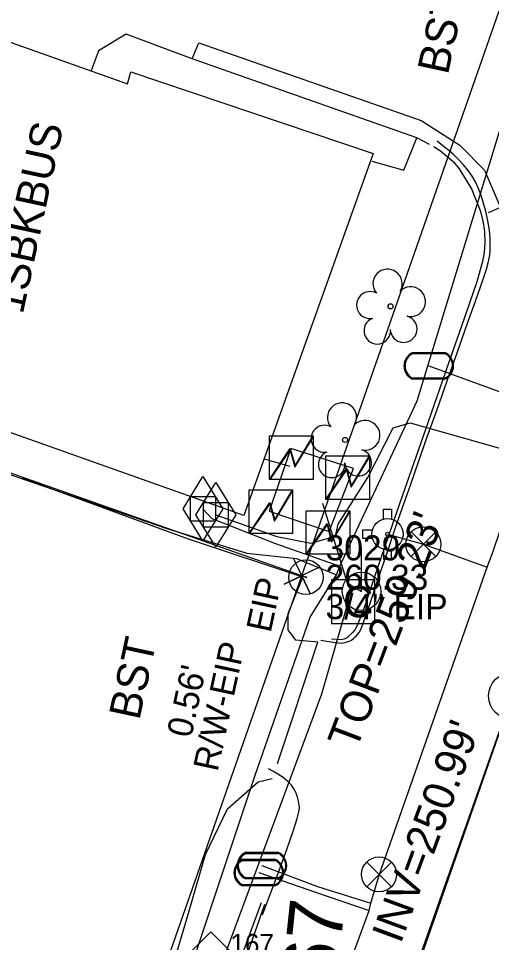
# Model space of a CAD drawing. Extents: x 2100323 to 2109811, y 740376 to 749755.
# Drawn here: x 2105862.6 to 2105922.9, y 744038.4 to 744156.3 of the extents above; entities that cross this region are included whole.
import ezdxf

# ---------------------------------------------------------------- set-up
doc = ezdxf.new("R2010")
doc.units = 0
for name, color, linetype in [('CTL Supplemental Horizontal and Vertical CELL', 7, 'Continuous'), ('CTL Supplemental Horizontal and Vertical Cogo Number', 7, 'Continuous'), ('Exist Building', 7, 'Continuous'), ('Exist Building Text', 7, 'Continuous'), ('Exist Horizontal Alignment', 7, 'Continuous'), ('Exist Horizontal Alignment Point', 7, 'Continuous'), ('Exist Horizontal Baseline Alignment Station Label', 7, 'Continuous'), ('Exist Other Culture Area Outline', 7, 'Continuous'), ('Exist Property Corner CELL', 7, 'Continuous'), ('Exist Property Iron Pin CELL', 7, 'Continuous'), ('Exist Property Iron Pin Cogo Comment', 7, 'Continuous'), ('Exist Property Iron Pin Cogo Elevation', 7, 'Continuous'), ('Exist Property Iron Pin Cogo Number', 7, 'Continuous'), ('Exist Property Iron Pin Text', 7, 'Continuous'), ('Exist Property Line', 7, 'Continuous'), ('Exist Property Line Text', 7, 'Continuous'), ('Exist Right of Way Line', 7, 'Continuous'), ('Exist Roads Change in Surface', 7, 'Continuous'), ('Exist Roads Curbs', 7, 'Continuous'), ('Exist Roads Curbs Text', 7, 'Continuous'), ('Exist Roads EOP', 7, 'Continuous'), ('Exist Roads EOP Other', 7, 'Continuous'), ('Exist Utilities Gas Meter CELL', 7, 'Continuous'), ('Exist Utilities Gas UG Line SUE LOS B', 7, 'Continuous'), ('Exist Utilities Power Pole CELL', 7, 'Continuous'), ('Exist Utilities Power Transformer CELL', 7, 'Continuous'), ('Exist Utilities Power UG Cable SUE LOS B', 7, 'Continuous'), ('Exist Utilities Sanitary Sewer Manhole Text', 7, 'Continuous'), ('Exist Utilities Sanitary Sewer UG Line', 7, 'Continuous'), ('Exist Utilities Sanitary Sewer UG Line Invert Elevation', 7, 'Continuous'), ('Exist Utilities TV Pedestal CELL', 7, 'Continuous'), ('Exist Utilities TV UG Cable SUE LOS C', 7, 'Continuous'), ('Exist Utilities Water Fire Hydrant CELL', 7, 'Continuous'), ('Exist Utilities Water Meter CELL', 7, 'Continuous'), ('Exist Utilities Water UG Line SUE LOS B', 7, 'Continuous'), ('Exist Utilities Water Valve CELL', 7, 'Continuous'), ('Exist Vegetation Tree CELL', 7, 'Continuous')]:
    doc.layers.add(name, color=color, linetype=linetype)

msp = doc.modelspace()

# ---------------------------------------------------------------- linework, layer by layer
at = {"layer": 'CTL Supplemental Horizontal and Vertical CELL'}
msp.add_lwpolyline([(2105881.91, 744034.52), (2105887.15, 744039.76), (2105892.4, 744034.51), (2105887.16, 744029.27)], close=True, dxfattribs=at)
at = {"layer": 'Exist Building'}
msp.add_lwpolyline([(2105891.35, 744092.88), (2105745.15, 744144.81), (2105760.88, 744189.09), (2105876.54, 744147.95), (2105876.93, 744149.47), (2105907.84, 744139.04)], close=True, dxfattribs=at)
at = {"layer": 'Exist Horizontal Alignment'}
msp.add_line((2105895.11, 743982.64), (2106090.31, 744541.93), dxfattribs=at)
at = {"layer": 'Exist Horizontal Alignment Point'}
msp.add_circle((2105925.55, 744069.86), 3, dxfattribs=at)
at = {"layer": 'Exist Other Culture Area Outline'}
for points in [[(2105907.65, 744138.07), (2105911.74, 744136.91), (2105913.39, 744141.06)], [(2105894.59, 744093.42), (2105902.21, 744090.82), (2105905.33, 744098.85), (2105897.36, 744101.41), (2105894.59, 744093.42)]]:
    msp.add_lwpolyline(points, dxfattribs=at)
at = {"layer": 'Exist Property Corner CELL'}
msp.add_line((2105898.73, 744085.19), (2105898.73, 744085.19), dxfattribs=at)
msp.add_lwpolyline([(2105900.99, 744086.27), (2105896.48, 744084.11), (2105898.73, 744085.19), (2105899.81, 744082.93), (2105897.66, 744087.44)], dxfattribs=at)
at = {"layer": 'Exist Property Iron Pin CELL'}
for radius in [2.2, 0.0707]:
    msp.add_circle((2105899.27, 744085), radius, dxfattribs=at)
at = {"layer": 'Exist Property Line'}
for p, q in [((2105898.73, 744085.19), (2105739.96, 744141.23)), ((2105899.27, 744085), (2105898.73, 744085.19))]:
    msp.add_line(p, q, dxfattribs=at)
at = {"layer": 'Exist Right of Way Line'}
msp.add_line((2105865.87, 743991.04), (2106061.64, 744551.93), dxfattribs=at)
at = {"layer": 'Exist Roads Change in Surface'}
msp.add_lwpolyline([(2105895.62, 744061.26), (2105900.79, 744076.7)], dxfattribs=at)
at = {"layer": 'Exist Roads Curbs'}
for points in [[(2105915.02, 744140.18), (2105913.39, 744141.06), (2105884.75, 744151.13)], [(2105915.55, 744139.93), (2105916.42, 744139.37), (2105918.05, 744137.98), (2105918.8, 744137.09), (2105920.36, 744134.53), (2105921.49, 744131.79), (2105921.82, 744130.46), (2105922.01, 744129.09), (2105922.05, 744127.7), (2105921.97, 744126.42), (2105921.77, 744125.26), (2105921.03, 744122.67), (2105919.68, 744118.73), (2105917.39, 744112.19), (2105914.5, 744103.85), (2105911.18, 744094.36), (2105908.37, 744086.19), (2105906.77, 744081.35), (2105905.83, 744078.93), (2105905.49, 744078.29), (2105905.22, 744077.94), (2105904.71, 744077.42), (2105904.58, 744077.32), (2105904.44, 744077.23), (2105904.11, 744077.1), (2105903.93, 744077.05), (2105903.71, 744077.03), (2105902.51, 744077.11)], [(2105893.58, 744043.46), (2105888.11, 744028.73), (2105886.23, 744026.75), (2105884.15, 744026.62)]]:
    msp.add_lwpolyline(points, dxfattribs=at)
at = {"layer": 'Exist Roads EOP'}
for points in [[(2105901.16, 744076.97), (2105902.98, 744076.69), (2105903.43, 744076.63), (2105903.76, 744076.61), (2105904, 744076.62), (2105904.25, 744076.67), (2105904.53, 744076.76), (2105904.79, 744076.86), (2105905, 744076.95), (2105905.16, 744077.06), (2105905.33, 744077.19), (2105905.51, 744077.35), (2105905.69, 744077.53), (2105905.88, 744077.73), (2105906.07, 744077.97), (2105906.27, 744078.35), (2105906.48, 744078.89), (2105907.31, 744081.33), (2105908.48, 744084.81), (2105909.6, 744088.13), (2105910.6, 744091.09), (2105911.57, 744093.9), (2105912.57, 744096.76), (2105913.6, 744099.7), (2105914.73, 744102.9), (2105915.97, 744106.39), (2105917.28, 744110.05), (2105918.6, 744113.76), (2105919.87, 744117.4), (2105920.86, 744120.19), (2105921.5, 744122.03), (2105921.93, 744123.27), (2105922.26, 744124.29), (2105922.49, 744125.11), (2105922.65, 744125.85), (2105922.74, 744126.52), (2105922.76, 744127.25), (2105922.73, 744128.18), (2105922.64, 744129.28), (2105922.46, 744130.45), (2105922.19, 744131.67), (2105921.86, 744132.83), (2105921.55, 744133.83), (2105921.23, 744134.67), (2105920.86, 744135.44), (2105920.45, 744136.16), (2105919.96, 744136.86), (2105919.36, 744137.58), (2105918.68, 744138.31), (2105918.04, 744138.94), (2105917.46, 744139.44), (2105916.94, 744139.86), (2105916.44, 744140.25), (2105915.99, 744140.62)], [(2105900.79, 744076.7), (2105897.97, 744076.98), (2105897.01, 744078.3), (2105897, 744080.37), (2105898.87, 744085.02), (2105884.3, 744089.86), (2105863.08, 744097.64)], [(2105893.75, 744041.95), (2105894.16, 744043.08), (2105895.54, 744046.78), (2105896.83, 744050.27), (2105897.69, 744052.72), (2105898.16, 744054.22), (2105898.39, 744055.26), (2105898.43, 744055.65), (2105898.41, 744055.94), (2105898.31, 744056.44), (2105898.18, 744056.94), (2105898.03, 744057.45), (2105897.78, 744057.96), (2105897.43, 744058.47), (2105896.97, 744058.96), (2105896.38, 744059.44), (2105895.69, 744059.88), (2105895.05, 744060.25), (2105894.48, 744060.56)], [(2105886.47, 744049.62), (2105889.25, 744055.44), (2105893.16, 744058.92), (2105894.97, 744059.33)], [(2105747.46, 743482.53), (2105762.47, 743517.67), (2105775.81, 743554.4), (2105785.69, 743587.39), (2105794.46, 743629.96), (2105801.71, 743670.8), (2105808.59, 743712.31), (2105814.75, 743747.16), (2105822.31, 743791.07), (2105829.42, 743831.49), (2105840.27, 743882.59), (2105852.51, 743924.62), (2105866.58, 743964.59), (2105880.83, 744005.44), (2105894.03, 744043.32)]]:
    msp.add_lwpolyline(points, dxfattribs=at)
at = {"layer": 'Exist Roads EOP Other'}
for points in [[(2105884.75, 744151.13), (2105876.35, 744154.27), (2105872.85, 744152.15), (2105871.89, 744149.6)], [(2105884.75, 744151.13), (2105885.63, 744153.14), (2105901.56, 744147.57), (2105913.95, 744143.24), (2105918.86, 744140.11), (2105922.02, 744136.91), (2105924.08, 744132.16), (2105922.51, 744131.46)], [(2105881.56, 744027.54), (2105881.55, 744030.97), (2105882.07, 744034.72), (2105884.08, 744041.41), (2105886.47, 744049.62)]]:
    msp.add_lwpolyline(points, dxfattribs=at)
at = {"layer": 'Exist Utilities Gas Meter CELL'}
for p, q in [((2105886.14, 744093.74), (2105886.14, 744093.74)), ((2105887.78, 744092.97), (2105887.78, 744092.97))]:
    msp.add_line(p, q, dxfattribs=at)
for points in [[(2105883.6, 744093.74), (2105886.14, 744097.85), (2105888.68, 744093.74), (2105886.14, 744089.63), (2105883.6, 744093.74)], [(2105885.24, 744092.97), (2105887.78, 744097.08), (2105890.32, 744092.97), (2105887.78, 744088.86), (2105885.24, 744092.97)], [(2105884.57, 744095.28), (2105887.72, 744095.28), (2105887.72, 744092.16), (2105884.57, 744092.16), (2105884.57, 744095.28)], [(2105886.21, 744094.51), (2105889.36, 744094.51), (2105889.36, 744091.39), (2105886.21, 744091.39), (2105886.21, 744094.51)]]:
    msp.add_lwpolyline(points, dxfattribs=at)
at = {"layer": 'Exist Utilities Gas UG Line SUE LOS B'}
for points in [[(2105892.79, 744059.77), (2105899.79, 744079.89), (2105903.16, 744085.29), (2105903.57, 744086.41), (2105913.44, 744107.48), (2105926.56, 744150.47), (2105933.84, 744176.33), (2105935.04, 744179.98), (2105953.82, 744233.66), (2105968.77, 744274.03), (2105968.85, 744274.95), (2105989.25, 744328.95), (2106026.01, 744433.76), (2106041.81, 744456.63), (2106069.54, 744536.06), (2106095.3, 744602.45), (2106151.43, 744717.19)], [(2105887.78, 744092.97), (2105895.56, 744090.19), (2105899.88, 744089.36), (2105903.04, 744090.22), (2105903.37, 744091.75), (2105907.16, 744097.7), (2105910.4, 744104.07), (2105912.53, 744104.69), (2105923.82, 744101.51), (2105941.84, 744096.51), (2105950.47, 744094.52), (2105956.73, 744092.42), (2105960.16, 744092.79), (2105962.57, 744094.92), (2105967.16, 744105.09), (2105972.66, 744124.24), (2105981.75, 744151.55)], [(2105860.69, 744098.39), (2105881.53, 744091.23), (2105891.75, 744088.06), (2105898.08, 744087.39), (2105903.16, 744085.29)], [(2105886.14, 744093.74), (2105887.26, 744092.49), (2105895.27, 744089.34), (2105903.57, 744086.41)], [(2105838.25, 743619.4), (2105842.76, 743643.18), (2105847.31, 743668.56), (2105854.28, 743708.11), (2105862.64, 743757.83), (2105871.08, 743809.02), (2105874.99, 743831.9), (2105883.37, 743871.81), (2105892.49, 743901.14), (2105901.24, 743929.47), (2105914.02, 743964.77), (2105922.09, 743986.46), (2105915.47, 743988.87), (2105898.73, 743994.61), (2105874.9, 744003.47), (2105884.05, 744033.5), (2105892.79, 744059.77)]]:
    msp.add_lwpolyline(points, dxfattribs=at)
at = {"layer": 'Exist Utilities Power Pole CELL'}
for q in [(2105906.35, 744088.82), (2105906.35, 744083.2)]:
    msp.add_line((2105906.35, 744083.2), q, dxfattribs=at)
msp.add_circle((2105906.35, 744083.2), 2.45, dxfattribs=at)
at = {"layer": 'Exist Utilities Power Transformer CELL'}
for p, q in [((2105897.46, 744100.42), (2105897.46, 744100.42)), ((2105904.65, 744097.86), (2105904.65, 744097.86)), ((2105894.86, 744093.52), (2105894.86, 744093.52)), ((2105902.16, 744090.86), (2105902.16, 744090.86))]:
    msp.add_line(p, q, dxfattribs=at)
for points in [[(2105894.62, 744103.03), (2105900.17, 744103.03), (2105900.17, 744097.48), (2105894.62, 744097.48)], [(2105901.8, 744100.47), (2105907.36, 744100.47), (2105907.36, 744094.92), (2105901.8, 744094.92)], [(2105892.02, 744096.13), (2105897.57, 744096.13), (2105897.57, 744090.58), (2105892.02, 744090.58)], [(2105899.31, 744093.47), (2105904.87, 744093.47), (2105904.87, 744087.92), (2105899.31, 744087.92)]]:
    msp.add_lwpolyline(points, close=True, dxfattribs=at)
for points in [[(2105894.62, 744097.48), (2105897.26, 744101.42), (2105897.89, 744099.21), (2105900.17, 744103.03)], [(2105894.69, 744097.48), (2105897.26, 744101.21), (2105897.85, 744099.03), (2105900.17, 744102.88)], [(2105901.8, 744094.92), (2105904.45, 744098.86), (2105905.08, 744096.65), (2105907.36, 744100.47)], [(2105901.87, 744094.92), (2105904.45, 744098.65), (2105905.03, 744096.47), (2105907.36, 744100.31)], [(2105892.02, 744090.58), (2105894.66, 744094.52), (2105895.29, 744092.31), (2105897.57, 744096.13)], [(2105892.09, 744090.58), (2105894.66, 744094.31), (2105895.25, 744092.13), (2105897.57, 744095.98)], [(2105899.31, 744087.92), (2105901.96, 744091.86), (2105902.59, 744089.65), (2105904.87, 744093.47)], [(2105899.38, 744087.92), (2105901.96, 744091.65), (2105902.54, 744089.47), (2105904.87, 744093.32)]]:
    msp.add_lwpolyline(points, dxfattribs=at)
at = {"layer": 'Exist Utilities Power UG Cable SUE LOS B'}
msp.add_line((2105897.24, 744099.14), (2105893.99, 744100.06), dxfattribs=at)
msp.add_lwpolyline([(2105901.39, 744094.45), (2105904.52, 744084.28), (2105906.36, 744083.2)], dxfattribs=at)
at = {"layer": 'Exist Utilities Sanitary Sewer UG Line'}
msp.add_line((2105926.14, 744071.74), (2105889.37, 743967.58), dxfattribs=at)
at = {"layer": 'Exist Utilities TV Pedestal CELL'}
msp.add_line((2105905.29, 744081.88), (2105905.29, 744081.88), dxfattribs=at)
msp.add_lwpolyline([(2105902.51, 744079.11), (2105908.06, 744079.11), (2105908.06, 744084.66), (2105902.51, 744084.66), (2105902.51, 744079.11)], dxfattribs=at)
at = {"layer": 'Exist Utilities TV UG Cable SUE LOS C'}
msp.add_lwpolyline([(2105882.02, 744018.11), (2105901.29, 744070.11), (2105904.54, 744081.34)], dxfattribs=at)
at = {"layer": 'Exist Utilities Water Fire Hydrant CELL'}
msp.add_line((2105909.66, 744090.49), (2105909.66, 744090.49), dxfattribs=at)
for points in [[(2105909.15, 744092.4), (2105909.15, 744093.69), (2105910.18, 744093.69), (2105910.18, 744092.38)], [(2105907.75, 744091), (2105906.46, 744091), (2105906.46, 744089.98), (2105907.75, 744089.98)], [(2105909.15, 744088.58), (2105909.15, 744087.29), (2105910.18, 744087.29), (2105910.18, 744088.6)]]:
    msp.add_lwpolyline(points, dxfattribs=at)
for radius in [1.98, 0.243]:
    msp.add_circle((2105909.66, 744090.49), radius, dxfattribs=at)
at = {"layer": 'Exist Utilities Water Meter CELL'}
for p, q in [((2105914.93, 744111.95), (2105914.93, 744111.95)), ((2105893.26, 744047.33), (2105893.26, 744047.33)), ((2105893.66, 744048.22), (2105893.66, 744048.22))]:
    msp.add_line(p, q, dxfattribs=at)
for points in [[(2105912.89, 744113.65), (2105916.97, 744113.65)], [(2105912.89, 744113.52), (2105916.97, 744113.52)], [(2105916.97, 744110.39), (2105912.87, 744110.39)], [(2105916.97, 744110.25), (2105912.87, 744110.25)], [(2105891.62, 744049.92), (2105895.7, 744049.92)], [(2105891.62, 744049.78), (2105895.7, 744049.78)], [(2105891.22, 744049.03), (2105895.3, 744049.03)], [(2105891.22, 744048.89), (2105895.3, 744048.89)], [(2105895.7, 744046.66), (2105891.6, 744046.66)], [(2105895.7, 744046.52), (2105891.6, 744046.52)], [(2105895.3, 744045.76), (2105891.2, 744045.76)], [(2105895.3, 744045.63), (2105891.2, 744045.63)]]:
    msp.add_lwpolyline(points, dxfattribs=at)
for centre, radius, start, end in [((2105913.62, 744111.95), 1.86, 113.178, 245.9794), ((2105913.63, 744111.95), 1.73, 115.3009, 243.7824), ((2105916.22, 744111.95), 1.86, 293.6483, 66.3084), ((2105916.23, 744111.95), 1.73, 295.1272, 64.8728), ((2105892.35, 744048.21), 1.86, 113.178, 245.9794), ((2105892.37, 744048.21), 1.73, 115.3009, 243.7824), ((2105894.95, 744048.22), 1.86, 293.6483, 66.3084), ((2105894.97, 744048.22), 1.73, 295.1272, 64.8728), ((2105891.95, 744047.32), 1.86, 113.178, 245.9794), ((2105891.96, 744047.32), 1.73, 115.3009, 243.7824), ((2105894.55, 744047.33), 1.86, 293.6483, 66.3084), ((2105894.57, 744047.33), 1.73, 295.1272, 64.8728)]:
    msp.add_arc(centre, radius, start, end, dxfattribs=at)
at = {"layer": 'Exist Utilities Water UG Line SUE LOS B'}
msp.add_line((2105914.93, 744111.95), (2105929.32, 744106.7), dxfattribs=at)
for points in [[(2105901.71, 744027.2), (2105907.31, 744042.51), (2105907.52, 744043.42), (2105908.61, 744046.99), (2105922.38, 744086.3), (2105923.06, 744088.08), (2105929.32, 744106.7), (2105949.73, 744166.17), (2105959.75, 744196.22), (2105979.82, 744253.55), (2105988, 744277.92), (2106034.14, 744405.62), (2106085.45, 744544.72), (2106101.73, 744592.43), (2106125.14, 744654.86), (2106135.84, 744679.16), (2106155.73, 744722.6), (2106197.88, 744811.68), (2106209.79, 744827.98)], [(2105909.66, 744090.49), (2105914.24, 744089.21), (2105922.38, 744086.3)], [(2105893.26, 744047.33), (2105900.49, 744044.82), (2105907.31, 744042.51)], [(2105893.66, 744048.22), (2105900.74, 744045.56), (2105907.52, 744043.42)]]:
    msp.add_lwpolyline(points, dxfattribs=at)
at = {"layer": 'Exist Utilities Water Valve CELL'}
for points in [[(2105915.82, 744090.79), (2105912.67, 744087.64), (2105914.24, 744089.21), (2105915.82, 744087.64), (2105912.67, 744090.79)], [(2105910.16, 744048.66), (2105907.01, 744045.51), (2105908.59, 744047.09), (2105910.16, 744045.51), (2105907.01, 744048.66)]]:
    msp.add_lwpolyline(points, dxfattribs=at)
for centre in [(2105914.24, 744089.21), (2105908.59, 744047.09)]:
    msp.add_circle(centre, 2.23, dxfattribs=at)
at = {"layer": 'Exist Vegetation Tree CELL'}
for p, q in [((2105910.05, 744119.55), (2105910.05, 744119.55)), ((2105904.25, 744102.51), (2105904.25, 744102.51))]:
    msp.add_line(p, q, dxfattribs=at)
for centre in [(2105910.05, 744119.55), (2105904.25, 744102.51)]:
    msp.add_circle(centre, 0.326, dxfattribs=at)
for centre, radius, start, end in [((2105909.67, 744122.43), 1.86, 330.1651, 219.7134), ((2105912.6, 744120.14), 1.9, 257.1011, 134.1999), ((2105907.45, 744119.71), 1.73, 62.6636, 279.3457), ((2105911.72, 744116.65), 1.7, 181.2822, 74.56), ((2105908.35, 744116.43), 1.69, 111.5671, 6.231), ((2105903.87, 744105.38), 1.86, 330.1651, 219.7134), ((2105901.65, 744102.66), 1.73, 62.6636, 279.3457), ((2105906.8, 744103.1), 1.9, 257.1011, 134.1999), ((2105902.55, 744099.39), 1.69, 111.5671, 6.231), ((2105905.93, 744099.61), 1.7, 181.2822, 74.56)]:
    msp.add_arc(centre, radius, start, end, dxfattribs=at)

# ---------------------------------------------------------------- texts
at = {"layer": 'CTL Supplemental Horizontal and Vertical Cogo Number'}
msp.add_text('167', height=2.5, dxfattribs=at).set_placement((2105889.62, 744037))
at = {"layer": 'Exist Building Text'}
msp.add_text('1SBKBUS', height=4, rotation=77.8136, dxfattribs=at).set_placement((2105863.17, 744118.44))
at = {"layer": 'Exist Horizontal Baseline Alignment Station Label'}
msp.add_text('-BY- 167    ', height=7, rotation=83.8864, dxfattribs=at).set_placement((2105900.32, 744006.73))
at = {"layer": 'Exist Property Iron Pin Cogo Comment'}
msp.add_text('3/4" EIP', height=3.2, dxfattribs=at).set_placement((2105901.77, 744079.65))
at = {"layer": 'Exist Property Iron Pin Cogo Elevation'}
msp.add_text('260.33', height=3.2, dxfattribs=at).set_placement((2105901.77, 744083.4))
at = {"layer": 'Exist Property Iron Pin Cogo Number'}
msp.add_text('3029', height=3.2, dxfattribs=at).set_placement((2105901.77, 744087.15))
at = {"layer": 'Exist Property Iron Pin Text'}
msp.add_text('EIP', height=3.2, rotation=77.8136, dxfattribs=at).set_placement((2105894.76, 744077.81))
at = {"layer": 'Exist Property Line Text'}
for s, p in [('R/W-EIP', (2105888, 744060.1)), ("0.56'", (2105884.64, 744064.41))]:
    msp.add_text(s, height=3.2, rotation=77.8136, dxfattribs=at).set_placement(p)
at = {"layer": 'Exist Roads Curbs Text'}
for p in [(2105917.35, 744148.97), (2105878.03, 744066.65)]:
    msp.add_text('BST', height=4, rotation=77.8136, dxfattribs=at).set_placement(p)
at = {"layer": 'Exist Utilities Sanitary Sewer Manhole Text'}
msp.add_text("TOP=259.23'", height=4, rotation=69.2142, dxfattribs=at).set_placement((2105905.68, 744062.83))
at = {"layer": 'Exist Utilities Sanitary Sewer UG Line Invert Elevation'}
msp.add_text("INV=250.99'", height=4, rotation=69.7375, dxfattribs=at).set_placement((2105911.33, 744038.14))
at = {"layer": 'Exist Utilities TV Pedestal CELL'}
msp.add_text('C', height=4, dxfattribs=at).set_placement((2105903.98, 744079.88))

doc.saveas('drawing.dxf')
